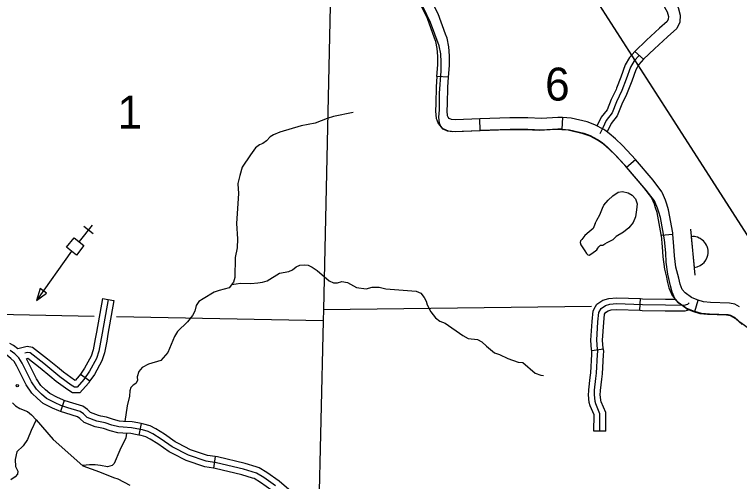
# Model space of a CAD drawing. Extents: x 0 to 3171, y 0 to 2059.
# Drawn here: x 1872.3 to 2027.1, y 987.9 to 1087.6 of the extents above; entities that cross this region are included whole.
import ezdxf

# ---------------------------------------------------------------- set-up
doc = ezdxf.new("R2010")
doc.units = 0
for name, color, linetype in [('Default', 7, 'Continuous'), ('Level 31', 7, 'Continuous'), ('Level 35', 7, 'Continuous'), ('Level 4', 7, 'Continuous'), ('Level 45', 7, 'Continuous'), ('Level 46', 7, 'Continuous'), ('Level 5', 7, 'Continuous'), ('Level 57', 7, 'Continuous')]:
    doc.layers.add(name, color=color, linetype=linetype)

msp = doc.modelspace()

# ---------------------------------------------------------------- linework, layer by layer
at = {"layer": 'Default'}
for points in [[(1931.87, 1191.31), (2273.76, 658.86), (2637.04, 658.32)], [(1931.87, 1191.31), (2119.81, 898.62)]]:
    msp.add_lwpolyline(points, dxfattribs=at)
at = {"layer": 'Level 31'}
for p, q in [((1964.95, 1074.22), (1962.46, 1074.39)), ((1962.46, 1074.39), (1962.46, 1074.39)), ((1971.7, 1062.82), (1971.61, 1065.32)), ((1989.31, 1065.57), (1989.17, 1063.08)), ((1989.17, 1063.08), (1989.17, 1063.08)), ((2002.95, 1054.98), (2004.86, 1056.6)), ((2012.85, 1040.6), (2010.36, 1040.37)), ((2017.51, 1024.17), (2018.22, 1026.56))]:
    msp.add_line(p, q, dxfattribs=at)
for points in [[(1964.31, 1083.44), (1962.73, 1087.73), (1961.12, 1091.03), (1960.77, 1091.68)], [(1961.96, 1082.58), (1960.43, 1086.74), (1958.9, 1089.88), (1958.57, 1090.48)], [(2025.15, 1023.22), (2024.31, 1023.36), (2020.27, 1023.51), (2018.67, 1023.67), (2017.29, 1024.07), (2015.85, 1024.68), (2015.62, 1024.85), (2014.1, 1025.92), (2013.26, 1026.92), (2012.68, 1028.27), (2012.37, 1029.66), (2011.76, 1032.11), (2011.42, 1034.67), (2011.33, 1036.73), (2011.07, 1039.46), (2010.2, 1044.28), (2009.84, 1045.4), (2009.58, 1046.24), (2008.92, 1047.79), (2007.13, 1050.1), (2002.61, 1055.4), (2000.72, 1057.4), (1999.22, 1058.85), (1998.01, 1059.92), (1996.93, 1060.66), (1995.17, 1061.6), (1993.68, 1062.15), (1990.46, 1062.92), (1987.77, 1063.07), (1984.29, 1062.84), (1981.38, 1062.97), (1977.58, 1062.99), (1965.87, 1062.57), (1964.72, 1062.67), (1963.83, 1063.08), (1963.29, 1063.69), (1963.03, 1064.37), (1962.91, 1065.69), (1963.01, 1067.22), (1963.05, 1070.83), (1963.37, 1075.47), (1963.4, 1077.42), (1963.28, 1079.23), (1962.92, 1080.89), (1961.08, 1085.92), (1959.5, 1089.14)], [(1962.46, 1074.39), (1962.63, 1076.84), (1962.65, 1078.7), (1962.54, 1080.36), (1962.22, 1081.85), (1961.96, 1082.58)], [(1964.95, 1074.22), (1965.13, 1076.73), (1965.15, 1078.77), (1965.02, 1080.71), (1964.63, 1082.55), (1964.31, 1083.44)], [(1962.46, 1074.39), (1962.3, 1072.19), (1962.27, 1068.58), (1962.16, 1066.98), (1962.3, 1065.4), (1962.42, 1065.09)], [(1964.76, 1065.96), (1964.67, 1067.02), (1964.76, 1068.49), (1964.8, 1072.09), (1964.95, 1074.22)], [(1962.42, 1065.09), (1962.71, 1064.34), (1963.57, 1063.36), (1964.9, 1062.76), (1966.34, 1062.63), (1971.7, 1062.82)], [(1971.61, 1065.32), (1966.41, 1065.13), (1965.55, 1065.21), (1965.09, 1065.42), (1964.88, 1065.66), (1964.76, 1065.96)], [(1980.46, 1065.54), (1978.06, 1065.56), (1971.61, 1065.32)], [(1989.31, 1065.57), (1988.27, 1065.63), (1984.79, 1065.41), (1981.91, 1065.54), (1980.46, 1065.54)], [(1998.29, 1062.9), (1998.09, 1063.04), (1996.19, 1064.06), (1994.55, 1064.66), (1991.14, 1065.47), (1989.31, 1065.57)], [(1980.45, 1063.04), (1978.1, 1063.06), (1971.7, 1062.82)], [(1989.17, 1063.08), (1988.28, 1063.13), (1984.81, 1062.9), (1981.85, 1063.04), (1980.45, 1063.04)], [(1989.17, 1063.08), (1990.78, 1062.99), (1993.83, 1062.27), (1995.16, 1061.77), (1996.79, 1060.9), (1996.87, 1060.84)], [(2004.86, 1056.6), (2004.05, 1057.55), (2002.12, 1059.59), (2000.57, 1061.08), (1999.28, 1062.22), (1998.29, 1062.9)], [(1996.87, 1060.84), (1997.74, 1060.24), (1998.88, 1059.24), (2000.34, 1057.83), (2002.19, 1055.88), (2002.95, 1054.98)], [(2010.62, 1049.47), (2010.51, 1049.74), (2008.61, 1052.2), (2004.86, 1056.6)], [(2008.33, 1048.47), (2006.67, 1050.62), (2002.95, 1054.98)], [(2010.36, 1040.37), (2010.34, 1040.6), (2009.49, 1045.29), (2009.15, 1046.34), (2008.91, 1047.12), (2008.32, 1048.49)], [(2012.85, 1040.6), (2012.82, 1040.94), (2011.92, 1045.9), (2011.53, 1047.09), (2011.26, 1047.98), (2010.62, 1049.47)], [(2010.36, 1040.37), (2010.59, 1037.96), (2010.68, 1035.87), (2011.04, 1033.19), (2011.46, 1031.47)], [(2013.89, 1032.07), (2013.5, 1033.65), (2013.17, 1036.09), (2013.08, 1038.13), (2012.85, 1040.6)], [(2011.46, 1031.47), (2011.66, 1030.68), (2011.99, 1029.2), (2012.69, 1027.58), (2013.75, 1026.3), (2015.4, 1025.15), (2015.73, 1024.9), (2017.37, 1024.21), (2017.51, 1024.17)], [(2018.22, 1026.56), (2018.22, 1026.56), (2016.98, 1027.09), (2016.86, 1027.18), (2015.46, 1028.16), (2014.84, 1028.89), (2014.38, 1029.97), (2014.09, 1031.26), (2013.89, 1032.07)], [(2027.07, 1025.17), (2026.07, 1025.73), (2024.94, 1025.92), (2020.86, 1026.07), (2019.42, 1026.21), (2018.22, 1026.56)], [(2025.86, 1022.98), (2025.23, 1023.33), (2024.69, 1023.42), (2020.69, 1023.57), (2018.94, 1023.75), (2017.51, 1024.17)], [(2027.66, 1021.41), (2026.26, 1022.6), (2025.15, 1023.22)], [(2034.47, 1019.75), (2033.54, 1019.38), (2032.67, 1019.2), (2031.4, 1019.2), (2030.51, 1019.55), (2029.47, 1020.16), (2027.38, 1021.75), (2026.05, 1022.88), (2025.86, 1022.98)]]:
    msp.add_lwpolyline(points, dxfattribs=at)
at = {"layer": 'Level 35'}
for points in [[(1944.61, 1066.69), (1940.39, 1065.79), (1939.01, 1065.37), (1936.5, 1064.42), (1933.5, 1063.84), (1928.95, 1062.48), (1927.59, 1061.93), (1926.84, 1061.44), (1926.07, 1060.59), (1925.31, 1060.05), (1924.62, 1059.77), (1923.72, 1059.15), (1922.63, 1057.63), (1920.91, 1055.01), (1920.35, 1053.2), (1919.96, 1051.48), (1919.96, 1051.47)], [(1919.96, 1051.47), (1920.13, 1049.39), (1919.66, 1042.98), (1919.89, 1039.71), (1919.81, 1037.74), (1919.4, 1035.72), (1919.29, 1031.41), (1919.05, 1030.42), (1918.14, 1029.24), (1915.98, 1028.67), (1914.88, 1028.27), (1912.53, 1026.89), (1911.64, 1026.28), (1911.09, 1025.44), (1910.75, 1024.25), (1910.31, 1023.32), (1909.2, 1021.98), (1907.07, 1019.91), (1906.47, 1018.86), (1905, 1015.38), (1903.55, 1013.7), (1900.88, 1012.9), (1899.54, 1012.18), (1898.8, 1011.37), (1898.48, 1010.23), (1898.51, 1009.4), (1898.2, 1008.79), (1897.59, 1008.4), (1897.11, 1007.95), (1896.87, 1007.19), (1896.82, 1006.11), (1896.36, 1004.03), (1895.86, 1000.67)], [(1996.27, 1042.98), (1996.61, 1043.67), (1997.25, 1044.82), (1997.82, 1046.26), (1998.11, 1046.9), (1999.03, 1047.93), (2000.01, 1048.85), (2001.16, 1049.66), (2002.08, 1049.78), (2003.29, 1049.49), (2004.15, 1049.03), (2004.84, 1048.22), (2005.19, 1047.13), (2005.07, 1045.86), (2004.9, 1044.42), (2004.38, 1043.15), (2003.41, 1042.06), (2002.31, 1041.08), (2000.76, 1040.22), (2000.07, 1039.58)], [(1996.27, 1042.98), (1995.81, 1041.89), (1995, 1041.19), (1994.02, 1040.39), (1993.39, 1039.52), (1993.1, 1039.24), (1993.05, 1038.89), (1993.22, 1038.43), (1994.08, 1037.16), (1994.43, 1036.53), (1994.66, 1036.24), (1995, 1036.18), (1995.58, 1036.53), (1996.61, 1037.34), (1996.84, 1037.68), (1997.02, 1037.97), (1997.36, 1038.37), (1997.71, 1038.32), (1997.88, 1038.32), (1998.34, 1038.6), (1998.8, 1038.89), (2000.07, 1039.58)], [(1918.67, 1029.93), (1920.52, 1030.22), (1922.72, 1030.18), (1924.22, 1030.27), (1925.24, 1030.41), (1926.2, 1030.71), (1928.88, 1032.39), (1930.84, 1032.7), (1931.63, 1033.06), (1932.41, 1033.69), (1933.22, 1034.06), (1934.19, 1034.16), (1935, 1034.05), (1935.81, 1033.66), (1936.9, 1032.91), (1939.49, 1030.72), (1940.38, 1030.31), (1941.25, 1030.31), (1942.18, 1030.57), (1943.38, 1030.38), (1945.29, 1029.32), (1947.33, 1029.03), (1948.64, 1029.34), (1950.17, 1029.33), (1951.59, 1029.03), (1958.07, 1028.52), (1959.04, 1028.08), (1959.72, 1027.19), (1960.14, 1026.36), (1960.35, 1025.61), (1961.17, 1024.07), (1962.2, 1022.78), (1963.08, 1022.11), (1964.23, 1021.67), (1968, 1019.01), (1969.11, 1018.38), (1971.14, 1018.2), (1972.03, 1017.71), (1973.04, 1016.76), (1974.79, 1015.34), (1975.83, 1014.97), (1977.62, 1014.12), (1979.82, 1013.37), (1980.8, 1013.26), (1983.41, 1010.97), (1984.62, 1010.59), (1985.19, 1010.53)], [(1871.83, 1004.67), (1872.48, 1004.02), (1873.41, 1003.43), (1875.03, 1002.79), (1875.87, 1002.11), (1876.89, 1001.05), (1880.53, 996.81), (1886.89, 991.21)], [(1876.89, 1001.05), (1875.83, 998.76), (1875.03, 996.81), (1874.14, 995.45), (1872.74, 994.18), (1872.44, 992.53), (1872.52, 991.08), (1872.99, 990.07), (1872.92, 989.43), (1872.41, 988.84), (1871.5, 988.21)], [(1896.03, 997.15), (1894.76, 994.55), (1893.57, 991.7), (1893.1, 991.28), (1892.12, 991.01), (1890.64, 991.3), (1889.49, 991.42), (1888.3, 991.42), (1886.85, 991.25)], [(1896.16, 998.16), (1896.03, 997.15), (1894.76, 994.55), (1894.33, 993.52)], [(1886.89, 991.21), (1890.45, 989.9), (1893.38, 988.73), (1894.33, 988.4), (1896.9, 987.1)]]:
    msp.add_lwpolyline(points, dxfattribs=at)
at = {"layer": 'Level 4'}
msp.add_lwpolyline([(1940.08, 1108.86), (1938.25, 1024.59), (1938.2, 1022.15), (1937.2, 979.77)], dxfattribs=at)
at = {"layer": 'Level 45'}
for p, q in [((2004.73, 1079.72), (2006.57, 1078.03)), ((1891.04, 1026.97), (1893.51, 1026.53)), ((2005.82, 1024.42), (2005.91, 1026.92)), ((1998.01, 1016.15), (1995.54, 1015.74)), ((1886.35, 1010.8), (1888.39, 1009.37)), ((1882.86, 1005.19), (1882.06, 1002.82)), ((1899.29, 1000.23), (1898.82, 997.77)), ((1998.5, 998.58), (1996, 998.59)), ((1915.14, 993.16), (1914.78, 990.69))]:
    msp.add_line(p, q, dxfattribs=at)
for points in [[(2004.73, 1079.72), (2003.56, 1078.44), (2002.63, 1076.85), (2001.73, 1074.23), (2000.82, 1071.84), (2000.71, 1071.6)], [(2005.65, 1078.87), (2004.57, 1077.7), (2003.78, 1076.33), (2002.91, 1073.8), (2001.97, 1071.35), (2000.82, 1068.97), (1999.88, 1066.58), (1998.58, 1065), (1997.86, 1063.41), (1997.25, 1062.14)], [(2006.57, 1078.03), (2005.58, 1076.95), (2004.92, 1075.81), (2004.09, 1073.37), (2003.12, 1070.85), (2002.96, 1070.51)], [(2000.71, 1071.6), (1999.67, 1069.47), (1998.79, 1067.22), (1997.51, 1065.66), (1996.7, 1063.87)], [(2002.96, 1070.51), (2001.96, 1068.46), (2000.97, 1065.94), (1999.65, 1064.33), (1998.83, 1062.53)], [(1892.28, 1026.75), (1891, 1019.53), (1890.31, 1015.66), (1889.79, 1014.11), (1888.29, 1011.4), (1887.06, 1009.65), (1885.67, 1008.02), (1885.06, 1008.02), (1884.38, 1008.46), (1881.96, 1010.21), (1878.52, 1013.05), (1875.62, 1015.34), (1875.05, 1015.44), (1874.5, 1015.3)], [(1891.04, 1026.97), (1889.77, 1019.74), (1889.51, 1018.3)], [(1893.51, 1026.53), (1892.23, 1019.31), (1891.97, 1017.86)], [(1996.34, 1025.24), (1996.62, 1025.73), (1997.92, 1026.56), (1999.16, 1026.96), (2000.79, 1027.1), (2005.91, 1026.92)], [(2005.91, 1026.92), (2006.37, 1026.9), (2011.26, 1026.82), (2013.33, 1026.8)], [(1995.54, 1015.74), (1995.5, 1015.97), (1995.35, 1018.02), (1995.61, 1022.04), (1995.83, 1024.34), (1996.34, 1025.24)], [(1997.25, 998.59), (1997.27, 1002.34), (1996.38, 1004.47), (1996.24, 1004.97), (1996.09, 1006.43), (1996.12, 1007.35), (1996.41, 1009.89), (1996.54, 1010.96), (1996.77, 1014.97), (1996.83, 1015.61), (1996.74, 1016.12), (1996.6, 1018.02), (1996.86, 1021.94), (1997.05, 1023.96), (1997.55, 1024.84), (1998.46, 1025.42), (1999.41, 1025.73), (2000.82, 1025.85), (2006.34, 1025.65), (2011.25, 1025.57), (2015.29, 1025.53), (2016.01, 1025.75), (2016.36, 1025.99)], [(1998.01, 1016.15), (1997.99, 1016.27), (1997.85, 1018.03), (1998.11, 1021.84), (1998.27, 1023.57), (1998.51, 1023.99)], [(1998.48, 1023.95), (1999, 1024.28), (1999.66, 1024.5), (2000.85, 1024.6), (2005.82, 1024.42)], [(2005.82, 1024.42), (2006.31, 1024.4), (2011.23, 1024.32), (2014.66, 1024.29)], [(2014.66, 1024.29), (2015.47, 1024.28), (2016.48, 1024.58)], [(1872.97, 1016.18), (1872.06, 1016.88), (1871.27, 1017.35)], [(1889.51, 1018.3), (1889.09, 1015.97), (1888.64, 1014.62), (1887.23, 1012.06), (1886.35, 1010.8)], [(1891.97, 1017.86), (1891.52, 1015.35), (1890.94, 1013.61), (1889.35, 1010.73), (1888.39, 1009.37)], [(1928, 986.91), (1925.48, 988.71), (1923.97, 989.61), (1921.17, 990.5), (1915.37, 991.86), (1913.2, 992.19), (1909.39, 993.49), (1905.95, 995.24), (1903.6, 996.91), (1901.82, 998.02), (1900.78, 998.55), (1899.59, 998.9), (1898.36, 999.13), (1897.25, 999.35), (1895.5, 999.44), (1894.52, 999.5), (1893.08, 999.88), (1891.6, 1000.37), (1889.84, 1000.75), (1887.81, 1001.52), (1887.03, 1002.28), (1886.29, 1002.81), (1883.64, 1003.61), (1882.16, 1004.11), (1880.93, 1004.64), (1879.11, 1005.59), (1878.05, 1006.5), (1876.94, 1007.57), (1875.87, 1009.11), (1873.89, 1013.11), (1873.17, 1014.27), (1872.31, 1015.11), (1871.35, 1015.85)], [(1881.43, 1012.27), (1879.3, 1014.02), (1876.15, 1016.51), (1875, 1016.72), (1872.97, 1016.18)], [(1994.87, 1007.23), (1994.88, 1007.45), (1995.16, 1010.04), (1995.3, 1011.08), (1995.53, 1015.06), (1995.57, 1015.56), (1995.54, 1015.74)], [(1997.37, 1007.13), (1997.37, 1007.26), (1997.65, 1009.74), (1997.79, 1010.85), (1998.02, 1014.88), (1998.09, 1015.65), (1998.01, 1016.15)], [(1874.63, 1008.8), (1872.79, 1012.5), (1872.19, 1013.48), (1871.49, 1014.16), (1870.65, 1014.81), (1870, 1015.2)], [(1879.84, 1010.34), (1877.73, 1012.08), (1875.09, 1014.16), (1874.8, 1014.08)], [(1876.87, 1009.91), (1874.8, 1014.08)], [(1886.35, 1010.8), (1886.07, 1010.41), (1885.22, 1009.41), (1885.09, 1009.49), (1882.73, 1011.2), (1881.43, 1012.27)], [(1882.86, 1005.19), (1882.6, 1005.28), (1881.47, 1005.77), (1879.82, 1006.63), (1878.89, 1007.43), (1877.89, 1008.39), (1876.95, 1009.75), (1876.87, 1009.91)], [(1888.39, 1009.37), (1888.05, 1008.88), (1886.25, 1006.77), (1884.69, 1006.76), (1883.68, 1007.43), (1881.2, 1009.22), (1879.84, 1010.34)], [(1882.06, 1002.82), (1881.71, 1002.94), (1880.39, 1003.51), (1878.41, 1004.55), (1877.21, 1005.58), (1875.98, 1006.75), (1874.79, 1008.47), (1874.63, 1008.8)], [(1996, 998.59), (1996.02, 1002.09), (1995.19, 1004.05), (1995, 1004.73), (1994.83, 1006.39), (1994.87, 1007.23)], [(1998.5, 998.58), (1998.52, 1002.59), (1997.56, 1004.88), (1997.47, 1005.2), (1997.34, 1006.47), (1997.37, 1007.13)], [(1890.71, 1001.84), (1890.19, 1001.95), (1888.5, 1002.59), (1887.83, 1003.24), (1886.85, 1003.94), (1884.02, 1004.8), (1882.86, 1005.19)], [(1890.18, 999.4), (1889.48, 999.55), (1887.12, 1000.44), (1886.22, 1001.32), (1885.73, 1001.67), (1883.26, 1002.42), (1882.06, 1002.82)], [(1899.29, 1000.23), (1898.59, 1000.36), (1897.41, 1000.6), (1895.57, 1000.69), (1894.72, 1000.74), (1893.44, 1001.08), (1891.93, 1001.58), (1890.71, 1001.84)], [(1907.29, 995.96), (1906.6, 996.31), (1904.29, 997.95), (1902.43, 999.12), (1901.24, 999.71), (1899.89, 1000.11), (1899.29, 1000.23)], [(1898.82, 997.77), (1898.12, 997.91), (1897.1, 998.11), (1895.42, 998.19), (1894.32, 998.26), (1892.73, 998.69), (1891.27, 999.16), (1890.18, 999.4)], [(1906.16, 993.73), (1905.3, 994.16), (1902.9, 995.87), (1901.21, 996.93), (1900.32, 997.38), (1899.3, 997.68), (1898.82, 997.77)], [(1915.14, 993.16), (1913.5, 993.41), (1909.88, 994.65), (1907.29, 995.96)], [(1914.78, 990.69), (1912.91, 990.97), (1908.9, 992.34), (1906.16, 993.73)], [(1923.86, 990.96), (1921.51, 991.7), (1915.61, 993.09), (1915.14, 993.16)], [(1931.54, 985.49), (1931.35, 985.7), (1928.77, 987.9), (1926.16, 989.76), (1924.48, 990.76), (1923.86, 990.96)], [(1923.11, 988.58), (1920.84, 989.29), (1915.14, 990.63), (1914.78, 990.69)], [(1929.66, 983.84), (1929.6, 983.91), (1927.23, 985.92), (1924.79, 987.67), (1923.45, 988.47), (1923.11, 988.58)]]:
    msp.add_lwpolyline(points, dxfattribs=at)
at = {"layer": 'Level 46'}
for points in [[(2011.19, 1102.74), (2010.54, 1101.41), (2009.88, 1100.26), (2009.1, 1098.94), (2008.71, 1098.47), (2008.37, 1097.79), (2008.37, 1097.03), (2008.84, 1095.37), (2009.21, 1093.91), (2009.96, 1091.41), (2010.74, 1089.78), (2011.62, 1088.15), (2011.89, 1087.19), (2011.85, 1086.62), (2011.62, 1086.13), (2010, 1084.7), (2007.24, 1082.09), (2004.73, 1079.72)], [(2013.57, 1101.91), (2012.75, 1100.24), (2012.04, 1099), (2011.15, 1097.49), (2010.92, 1097.21), (2011.26, 1096.01), (2011.62, 1094.58), (2012.3, 1092.32), (2012.97, 1090.92), (2013.96, 1089.09), (2014.41, 1087.44), (2014.31, 1085.99), (2013.67, 1084.61), (2011.69, 1082.86), (2008.96, 1080.27), (2006.57, 1078.03)]]:
    msp.add_lwpolyline(points, dxfattribs=at)
at = {"layer": 'Level 5'}
for points in [[(1938.25, 1024.59), (1995.5, 1025.3)], [(1889.27, 1023.12), (1865.1, 1023.6)], [(1938.2, 1022.15), (1894.02, 1023.03)]]:
    msp.add_lwpolyline(points, dxfattribs=at)
at = {"layer": 'Level 57'}
for p, q in [((1888.83, 1042.61), (1886.05, 1039.09)), ((1887.08, 1042.4), (1889.04, 1040.86)), ((2016.6, 1041.78), (2017.57, 1031.93))]:
    msp.add_line(p, q, dxfattribs=at)
for points in [[(1883.38, 1037.88), (1884.99, 1039.92), (1887.11, 1038.25), (1885.5, 1036.21)], [(2017.41, 1033.58), (2018.03, 1033.7), (2018.68, 1033.96), (2019.19, 1034.32), (2019.56, 1034.65), (2019.91, 1035.15), (2020.2, 1035.76), (2020.32, 1036.23), (2020.36, 1036.56), (2020.38, 1036.91), (2020.36, 1037.24), (2020.29, 1037.59), (2020.17, 1038.02), (2020.03, 1038.33), (2019.83, 1038.68), (2019.58, 1039.01), (2019.36, 1039.23), (2019.05, 1039.51), (2018.71, 1039.73), (2018.46, 1039.86), (2018.09, 1040.01), (2017.72, 1040.11), (2017.45, 1040.16), (2017.11, 1040.16), (2016.76, 1040.14)], [(1879.12, 1028.11), (1877.74, 1029.09), (1876.95, 1026.52)]]:
    msp.add_lwpolyline(points, close=True, dxfattribs=at)
msp.add_lwpolyline([(1884.44, 1037.05), (1876.95, 1026.52)], dxfattribs=at)
msp.add_circle((1872.87, 1008.3), 0.25, dxfattribs=at)

# ---------------------------------------------------------------- texts
at = {"layer": 'Level 5'}
for s, p in [('6', (1985.57, 1069.22)), ('1', (1894.26, 1063.24))]:
    msp.add_text(s, height=7.04, dxfattribs=at).set_placement(p)

doc.saveas('drawing.dxf')
